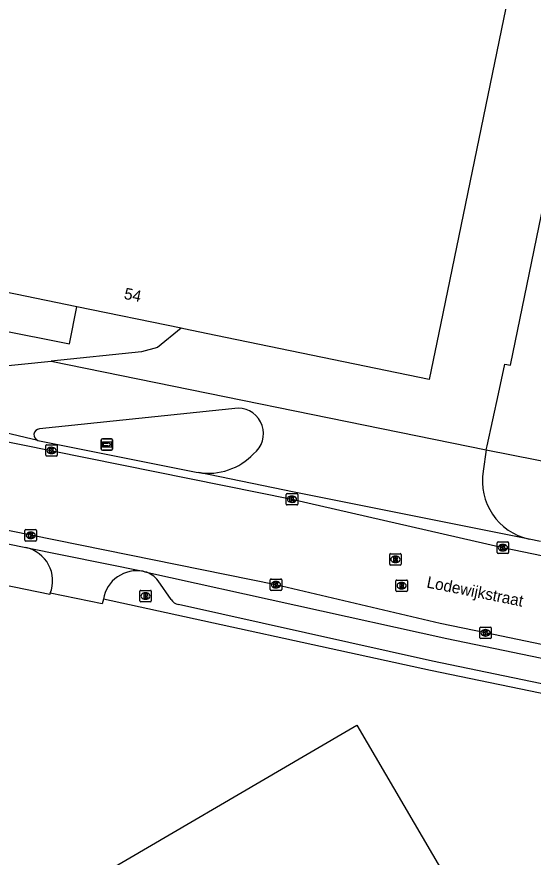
# Model space of a CAD drawing. Extents: x 157692 to 159670, y 381454 to 383289.
# Drawn here: x 159190.2 to 159235.3, y 382766.5 to 382840 of the extents above; entities that cross this region are included whole.
import ezdxf

# ---------------------------------------------------------------- set-up
doc = ezdxf.new("R2010")
doc.units = 0
for name, color, linetype in [('IMGEO_Brandkraan', 7, 'Continuous'), ('IMGEO_Kolk', 7, 'Continuous'), ('IMGEO_Openbare_ruimte_label', 7, 'Continuous'), ('IMGEO_Pand', 7, 'Continuous'), ('IMGEO_Pand_nummerreeks', 7, 'Continuous'), ('IMGEO_Rijbaan_lokaal_open', 7, 'Continuous'), ('IMGEO_Rioolput', 7, 'Continuous'), ('IMGEO_Voetpad_open', 7, 'Continuous'), ('IMGEO_Wegwijzer', 7, 'Continuous')]:
    doc.layers.add(name, color=color, linetype=linetype)

msp = doc.modelspace()

# ---------------------------------------------------------------- linework, layer by layer
at = {"layer": 'IMGEO_Brandkraan'}
for p, q in [((159201, 382789.868), (159201.852, 382789.868)), ((159200.925, 382788.942), (159200.925, 382789.794)), ((159201.413, 382789.648), (159201.438, 382789.648)), ((159201.926, 382789.794), (159201.926, 382788.942)), ((159201.852, 382788.868), (159201, 382788.868)), ((159201.436, 382789.088), (159201.411, 382789.088))]:
    msp.add_line(p, q, dxfattribs=at)
for points in [[(159201, 382789.868), (159201.852, 382789.868)], [(159200.925, 382788.942), (159200.925, 382789.794)], [(159201.273, 382789.568), (159201.273, 382789.168), (159201.486, 382789.168)], [(159201.504, 382789.568), (159201.273, 382789.568)], [(159201.452, 382789.487), (159201.398, 382789.487), (159201.398, 382789.411)], [(159201.398, 382789.411), (159201.451, 382789.411)], [(159201.46, 382789.335), (159201.398, 382789.335), (159201.398, 382789.254)], [(159201.398, 382789.254), (159201.46, 382789.254)], [(159201.926, 382789.794), (159201.926, 382788.942)], [(159201.852, 382788.868), (159201, 382788.868)]]:
    msp.add_lwpolyline(points, dxfattribs=at)
for centre, radius, start, end in [((159201.002, 382789.792), 0.0765, 91.55205, 178.44795), ((159201.002, 382789.792), 0.0765, 91.55205, 178.44795), ((159201.85, 382789.792), 0.0765, 1.55205, 88.44795), ((159201.85, 382789.792), 0.0765, 1.55205, 88.44795), ((159201.453, 382789.449), 0.0379, 267.82845, 90.93552), ((159201.461, 382789.294), 0.0404, 269.87594, 90.50774), ((159201.492, 382789.419), 0.251, 268.66757, 293.53466), ((159201.508, 382789.423), 0.145, 59.4692, 91.53667), ((159201.533, 382789.47), 0.0922, 285.51372, 58.15012), ((159201.538, 382789.278), 0.105, 301.31148, 78.98903), ((159201.002, 382788.944), 0.0765, 181.55205, 268.44795), ((159201.002, 382788.944), 0.0765, 181.55205, 268.44795), ((159201.85, 382788.944), 0.0765, 271.55205, 358.44795), ((159201.85, 382788.944), 0.0765, 271.55205, 358.44795)]:
    msp.add_arc(centre, radius, start, end, dxfattribs=at)
for centre, major_axis, ratio, start_param, end_param in [((159201.412, 382789.368), (-0.387, 0.002), 0.722429, 4.712389, 7.853982), ((159201.437, 382789.368), (-0.39, 0.002), 0.717154, 1.570796, 4.712389)]:
    msp.add_ellipse(centre, major_axis=major_axis, ratio=ratio, start_param=start_param, end_param=end_param, dxfattribs=at)
at = {"layer": 'IMGEO_Kolk'}
for p, q in [((159192.714, 382801.67), (159192.714, 382802.522)), ((159192.789, 382802.596), (159193.641, 382802.596)), ((159193.202, 382802.376), (159193.227, 382802.376)), ((159193.715, 382802.522), (159193.715, 382801.67)), ((159193.641, 382801.596), (159192.789, 382801.596)), ((159193.225, 382801.816), (159193.2, 382801.816)), ((159213.711, 382797.406), (159213.711, 382798.258)), ((159213.786, 382798.332), (159214.638, 382798.332)), ((159214.199, 382798.112), (159214.224, 382798.112)), ((159214.712, 382798.258), (159214.712, 382797.406)), ((159214.638, 382797.332), (159213.786, 382797.332)), ((159214.222, 382797.552), (159214.197, 382797.552)), ((159190.895, 382794.253), (159190.895, 382795.105)), ((159190.97, 382795.179), (159191.822, 382795.179)), ((159191.896, 382795.105), (159191.896, 382794.253)), ((159191.406, 382794.399), (159191.381, 382794.399)), ((159191.383, 382794.959), (159191.408, 382794.959)), ((159191.822, 382794.179), (159190.97, 382794.179)), ((159232.134, 382793.174), (159232.134, 382794.026)), ((159232.209, 382794.1), (159233.061, 382794.1)), ((159232.622, 382793.88), (159232.647, 382793.88)), ((159233.135, 382794.026), (159233.135, 382793.174)), ((159233.061, 382793.1), (159232.209, 382793.1)), ((159232.645, 382793.32), (159232.62, 382793.32)), ((159212.313, 382789.934), (159212.313, 382790.786)), ((159212.388, 382790.86), (159213.24, 382790.86)), ((159212.801, 382790.64), (159212.826, 382790.64)), ((159213.314, 382790.786), (159213.314, 382789.934)), ((159213.24, 382789.86), (159212.388, 382789.86)), ((159212.824, 382790.08), (159212.799, 382790.08)), ((159230.622, 382785.731), (159230.622, 382786.583)), ((159230.697, 382786.657), (159231.549, 382786.657)), ((159231.11, 382786.437), (159231.135, 382786.437)), ((159231.623, 382786.583), (159231.623, 382785.731)), ((159231.549, 382785.657), (159230.697, 382785.657)), ((159231.133, 382785.877), (159231.108, 382785.877))]:
    msp.add_line(p, q, dxfattribs=at)
for points in [[(159192.714, 382801.67), (159192.714, 382802.522)], [(159192.789, 382802.596), (159193.641, 382802.596)], [(159193.715, 382802.522), (159193.715, 382801.67)], [(159193.641, 382801.596), (159192.789, 382801.596)], [(159193.035, 382802.296), (159193.158, 382802.296), (159193.158, 382802.145), (159193.288, 382802.296), (159193.452, 382802.296), (159193.306, 382802.145), (159193.459, 382801.896), (159193.307, 382801.896), (159193.222, 382802.06), (159193.158, 382801.993), (159193.158, 382801.896), (159193.035, 382801.896), (159193.035, 382802.296)], [(159213.711, 382797.406), (159213.711, 382798.258)], [(159213.786, 382798.332), (159214.638, 382798.332)], [(159214.032, 382798.032), (159214.155, 382798.032), (159214.155, 382797.881), (159214.285, 382798.032), (159214.449, 382798.032), (159214.303, 382797.881), (159214.456, 382797.632), (159214.304, 382797.632), (159214.219, 382797.796), (159214.155, 382797.729), (159214.155, 382797.632), (159214.032, 382797.632), (159214.032, 382798.032)], [(159214.712, 382798.258), (159214.712, 382797.406)], [(159214.638, 382797.332), (159213.786, 382797.332)], [(159190.895, 382794.253), (159190.895, 382795.105)], [(159190.97, 382795.179), (159191.822, 382795.179)], [(159191.896, 382795.105), (159191.896, 382794.253)], [(159191.216, 382794.879), (159191.339, 382794.879), (159191.339, 382794.728), (159191.469, 382794.879), (159191.633, 382794.879), (159191.487, 382794.728), (159191.64, 382794.479), (159191.488, 382794.479), (159191.403, 382794.643), (159191.339, 382794.576), (159191.339, 382794.479), (159191.216, 382794.479), (159191.216, 382794.879)], [(159191.822, 382794.179), (159190.97, 382794.179)], [(159232.134, 382793.174), (159232.134, 382794.026)], [(159232.209, 382794.1), (159233.061, 382794.1)], [(159232.455, 382793.8), (159232.578, 382793.8), (159232.578, 382793.649), (159232.708, 382793.8), (159232.872, 382793.8), (159232.726, 382793.649), (159232.879, 382793.4), (159232.727, 382793.4), (159232.642, 382793.564), (159232.578, 382793.497), (159232.578, 382793.4), (159232.455, 382793.4), (159232.455, 382793.8)], [(159233.135, 382794.026), (159233.135, 382793.174)], [(159233.061, 382793.1), (159232.209, 382793.1)], [(159212.313, 382789.934), (159212.313, 382790.786)], [(159212.388, 382790.86), (159213.24, 382790.86)], [(159213.314, 382790.786), (159213.314, 382789.934)], [(159213.24, 382789.86), (159212.388, 382789.86)], [(159212.634, 382790.56), (159212.757, 382790.56), (159212.757, 382790.409), (159212.887, 382790.56), (159213.051, 382790.56), (159212.905, 382790.409), (159213.058, 382790.16), (159212.906, 382790.16), (159212.821, 382790.324), (159212.757, 382790.257), (159212.757, 382790.16), (159212.634, 382790.16), (159212.634, 382790.56)], [(159230.622, 382785.731), (159230.622, 382786.583)], [(159230.697, 382786.657), (159231.549, 382786.657)], [(159230.943, 382786.357), (159231.066, 382786.357), (159231.066, 382786.206), (159231.196, 382786.357), (159231.36, 382786.357), (159231.214, 382786.206), (159231.367, 382785.957), (159231.215, 382785.957), (159231.13, 382786.121), (159231.066, 382786.054), (159231.066, 382785.957), (159230.943, 382785.957), (159230.943, 382786.357)], [(159231.623, 382786.583), (159231.623, 382785.731)], [(159231.549, 382785.657), (159230.697, 382785.657)]]:
    msp.add_lwpolyline(points, dxfattribs=at)
for centre, start, end in [((159192.791, 382802.52), 91.55205, 178.44795), ((159192.791, 382802.52), 91.55205, 178.44795), ((159193.639, 382802.52), 1.55205, 88.44795), ((159193.639, 382802.52), 1.55205, 88.44795), ((159192.791, 382801.672), 181.55205, 268.44795), ((159192.791, 382801.672), 181.55205, 268.44795), ((159193.639, 382801.672), 271.55205, 358.44795), ((159193.639, 382801.672), 271.55205, 358.44795), ((159213.788, 382798.256), 91.55205, 178.44795), ((159213.788, 382798.256), 91.55205, 178.44795), ((159214.636, 382798.256), 1.55205, 88.44795), ((159214.636, 382798.256), 1.55205, 88.44795), ((159213.788, 382797.408), 181.55205, 268.44795), ((159213.788, 382797.408), 181.55205, 268.44795), ((159214.636, 382797.408), 271.55205, 358.44795), ((159214.636, 382797.408), 271.55205, 358.44795), ((159190.972, 382795.103), 91.55205, 178.44795), ((159190.972, 382795.103), 91.55205, 178.44795), ((159191.82, 382795.103), 1.55205, 88.44795), ((159191.82, 382795.103), 1.55205, 88.44795), ((159190.972, 382794.255), 181.55205, 268.44795), ((159190.972, 382794.255), 181.55205, 268.44795), ((159191.82, 382794.255), 271.55205, 358.44795), ((159191.82, 382794.255), 271.55205, 358.44795), ((159232.211, 382794.024), 91.55205, 178.44795), ((159232.211, 382794.024), 91.55205, 178.44795), ((159233.059, 382794.024), 1.55205, 88.44795), ((159233.059, 382794.024), 1.55205, 88.44795), ((159232.211, 382793.176), 181.55205, 268.44795), ((159232.211, 382793.176), 181.55205, 268.44795), ((159233.059, 382793.176), 271.55205, 358.44795), ((159233.059, 382793.176), 271.55205, 358.44795), ((159212.39, 382790.784), 91.55205, 178.44795), ((159212.39, 382790.784), 91.55205, 178.44795), ((159213.238, 382790.784), 1.55205, 88.44795), ((159213.238, 382790.784), 1.55205, 88.44795), ((159212.39, 382789.936), 181.55205, 268.44795), ((159212.39, 382789.936), 181.55205, 268.44795), ((159213.238, 382789.936), 271.55205, 358.44795), ((159213.238, 382789.936), 271.55205, 358.44795), ((159230.699, 382786.581), 91.55205, 178.44795), ((159230.699, 382786.581), 91.55205, 178.44795), ((159231.547, 382786.581), 1.55205, 88.44795), ((159231.547, 382786.581), 1.55205, 88.44795), ((159230.699, 382785.733), 181.55205, 268.44795), ((159230.699, 382785.733), 181.55205, 268.44795), ((159231.547, 382785.733), 271.55205, 358.44795), ((159231.547, 382785.733), 271.55205, 358.44795)]:
    msp.add_arc(centre, 0.0765, start, end, dxfattribs=at)
for centre, major_axis, ratio, start_param, end_param in [((159193.201, 382802.096), (-0.387, 0.002), 0.722429, 4.712389, 7.853982), ((159193.226, 382802.096), (-0.39, 0.002), 0.717154, 1.570796, 4.712389), ((159214.198, 382797.832), (-0.387, 0.002), 0.722429, 4.712389, 7.853982), ((159214.223, 382797.832), (-0.39, 0.002), 0.717154, 1.570796, 4.712389), ((159191.382, 382794.679), (-0.387, 0.002), 0.722429, 4.712389, 7.853982), ((159191.407, 382794.679), (-0.39, 0.002), 0.717154, 1.570796, 4.712389), ((159232.621, 382793.6), (-0.387, 0.002), 0.722429, 4.712389, 7.853982), ((159232.646, 382793.6), (-0.39, 0.002), 0.717154, 1.570796, 4.712389), ((159212.8, 382790.36), (-0.387, 0.002), 0.722429, 4.712389, 7.853982), ((159212.825, 382790.36), (-0.39, 0.002), 0.717154, 1.570796, 4.712389), ((159231.109, 382786.157), (-0.387, 0.002), 0.722429, 4.712389, 7.853982), ((159231.134, 382786.157), (-0.39, 0.002), 0.717154, 1.570796, 4.712389)]:
    msp.add_ellipse(centre, major_axis=major_axis, ratio=ratio, start_param=start_param, end_param=end_param, dxfattribs=at)
at = {"layer": 'IMGEO_Pand'}
for points in [[(159186.775, 382885.305), (159190.367, 382885.19), (159190.225, 382884.484), (159189.863, 382882.679), (159202.325, 382880.105), (159202.615, 382881.618), (159208.534, 382881.46), (159208.012, 382878.931), (159220.491, 382876.353), (159220.8, 382877.756), (159226.722, 382877.688), (159226.203, 382875.174), (159232.611, 382873.85), (159234.651, 382849.296), (159227.207, 382813.206), (159226.197, 382808.309), (159207.572, 382812.152), (159204.778, 382812.728), (159204.538, 382812.778)], [(159231.186, 382802.159), (159231.261, 382802.503), (159232.248, 382807.046), (159232.812, 382809.643), (159233.291, 382809.557), (159239.291, 382838.713), (159258.496, 382834.723)], [(159195.431, 382814.657), (159169.597, 382819.987), (159170.401, 382823.886), (159171, 382826.79), (159166.008, 382827.82)], [(159204.538, 382812.778), (159195.431, 382814.657)], [(159231.186, 382802.159), (159237.819, 382800.84)], [(159247.662, 382720.692), (159229.917, 382710.306), (159206.686, 382750), (159197.804, 382765.177), (159215.549, 382775.563), (159219.864, 382778.088), (159236.302, 382750), (159251.977, 382723.217), (159247.662, 382720.692)]]:
    msp.add_lwpolyline(points, dxfattribs=at)
at = {"layer": 'IMGEO_Rijbaan_lokaal_open'}
for points in [[(159157.677, 382809.268), (159214.213, 382797.832), (159232.635, 382793.6), (159251.348, 382789.727), (159267.897, 382785.971)], [(159265.922, 382778.61), (159249.698, 382782.295), (159231.122, 382786.156), (159227.146, 382786.964), (159212.814, 382790.358), (159191.396, 382794.678), (159172.516, 382798.525), (159154.207, 382802.251), (159142.303, 382804.672)]]:
    msp.add_lwpolyline(points, dxfattribs=at)
at = {"layer": 'IMGEO_Rioolput'}
for p, q in [((159222.749, 382792.148), (159222.749, 382793)), ((159222.824, 382793.074), (159223.676, 382793.074)), ((159223.237, 382792.854), (159223.262, 382792.854)), ((159223.75, 382793), (159223.75, 382792.148)), ((159223.676, 382792.074), (159222.824, 382792.074)), ((159223.26, 382792.294), (159223.235, 382792.294)), ((159223.291, 382789.846), (159223.291, 382790.698)), ((159223.366, 382790.772), (159224.218, 382790.772)), ((159224.292, 382790.698), (159224.292, 382789.846)), ((159223.802, 382789.992), (159223.777, 382789.992)), ((159223.779, 382790.552), (159223.804, 382790.552)), ((159224.218, 382789.772), (159223.366, 382789.772))]:
    msp.add_line(p, q, dxfattribs=at)
for points in [[(159222.749, 382792.148), (159222.749, 382793)], [(159222.824, 382793.074), (159223.676, 382793.074)], [(159223.75, 382793), (159223.75, 382792.148)], [(159223.676, 382792.074), (159222.824, 382792.074)], [(159223.338, 382792.772), (159223.086, 382792.774), (159223.086, 382792.374)], [(159223.086, 382792.374), (159223.21, 382792.374), (159223.21, 382792.536), (159223.221, 382792.536)], [(159223.264, 382792.693), (159223.21, 382792.693), (159223.21, 382792.612)], [(159223.21, 382792.612), (159223.262, 382792.612)], [(159223.268, 382792.507), (159223.339, 382792.374), (159223.479, 382792.374), (159223.414, 382792.5)], [(159223.291, 382789.846), (159223.291, 382790.698)], [(159223.366, 382790.772), (159224.218, 382790.772)], [(159224.292, 382790.698), (159224.292, 382789.846)], [(159223.88, 382790.47), (159223.628, 382790.472), (159223.628, 382790.072)], [(159223.628, 382790.072), (159223.752, 382790.072), (159223.752, 382790.234), (159223.763, 382790.234)], [(159223.806, 382790.391), (159223.752, 382790.391), (159223.752, 382790.31)], [(159223.752, 382790.31), (159223.804, 382790.31)], [(159223.81, 382790.205), (159223.881, 382790.072), (159224.021, 382790.072), (159223.956, 382790.198)], [(159224.218, 382789.772), (159223.366, 382789.772)]]:
    msp.add_lwpolyline(points, dxfattribs=at)
for centre, radius, start, end in [((159222.826, 382792.998), 0.0765, 91.55205, 178.44795), ((159222.826, 382792.998), 0.0765, 91.55205, 178.44795), ((159223.674, 382792.998), 0.0765, 1.55205, 88.44795), ((159223.674, 382792.998), 0.0765, 1.55205, 88.44795), ((159222.826, 382792.15), 0.0765, 181.55205, 268.44795), ((159222.826, 382792.15), 0.0765, 181.55205, 268.44795), ((159223.22, 382792.483), 0.0533, 26.02933, 88.69889), ((159223.246, 382792.801), 0.19, 274.7715, 282.96867), ((159223.27, 382792.597), 0.0964, 77.00612, 93.18647), ((159223.284, 382792.654), 0.0378, 276.66336, 79.67722), ((159223.337, 382792.662), 0.109, 350.36119, 89.41601), ((159223.335, 382792.662), 0.112, 277.58423, 350.98172), ((159223.319, 382792.447), 0.108, 29.51342, 73.79051), ((159223.674, 382792.15), 0.0765, 271.55205, 358.44795), ((159223.674, 382792.15), 0.0765, 271.55205, 358.44795), ((159223.368, 382790.696), 0.0765, 91.55205, 178.44795), ((159223.368, 382790.696), 0.0765, 91.55205, 178.44795), ((159224.216, 382790.696), 0.0765, 1.55205, 88.44795), ((159224.216, 382790.696), 0.0765, 1.55205, 88.44795), ((159223.368, 382789.848), 0.0765, 181.55205, 268.44795), ((159223.368, 382789.848), 0.0765, 181.55205, 268.44795), ((159223.762, 382790.181), 0.0533, 26.02933, 88.69889), ((159223.788, 382790.499), 0.19, 274.7715, 282.96867), ((159223.812, 382790.295), 0.0964, 77.00612, 93.18647), ((159223.826, 382790.352), 0.0378, 276.66336, 79.67722), ((159223.879, 382790.36), 0.109, 350.36119, 89.41601), ((159223.877, 382790.36), 0.112, 277.58423, 350.98172), ((159223.861, 382790.145), 0.108, 29.51342, 73.79051), ((159224.216, 382789.848), 0.0765, 271.55205, 358.44795), ((159224.216, 382789.848), 0.0765, 271.55205, 358.44795)]:
    msp.add_arc(centre, radius, start, end, dxfattribs=at)
for centre, major_axis, ratio, start_param, end_param in [((159223.236, 382792.574), (-0.387, 0.002), 0.722429, 4.712389, 7.853982), ((159223.261, 382792.574), (-0.39, 0.002), 0.717154, 1.570796, 4.712389), ((159223.778, 382790.272), (-0.387, 0.002), 0.722429, 4.712389, 7.853982), ((159223.803, 382790.272), (-0.39, 0.002), 0.717154, 1.570796, 4.712389)]:
    msp.add_ellipse(centre, major_axis=major_axis, ratio=ratio, start_param=start_param, end_param=end_param, dxfattribs=at)
at = {"layer": 'IMGEO_Voetpad_open'}
for points in [[(159166.008, 382827.82), (159163.889, 382817.549), (159194.779, 382811.406), (159195.431, 382814.657)], [(159204.538, 382812.778), (159202.484, 382811.092), (159201.069, 382810.709), (159193.181, 382809.902)], [(159178.487, 382808.398), (159193.181, 382809.902)], [(159193.181, 382809.902), (159231.186, 382802.159)], [(159192.033, 382802.977), (159175.528, 382806.858)], [(159209.515, 382805.784), (159192.155, 382803.971)], [(159192.033, 382802.977), (159205.836, 382800.197), (159206.067, 382800.157)], [(159231.186, 382802.159), (159230.917, 382800.295)], [(159234.921, 382794.343), (159214.41, 382798.462), (159206.067, 382800.157)], [(159185.945, 382794.62), (159190.971, 382793.6)], [(159235.913, 382794.142), (159234.921, 382794.343)], [(159190.971, 382793.6), (159201.221, 382791.532)], [(159193.104, 382789.617), (159193.073, 382789.513), (159182.409, 382791.686)], [(159201.221, 382791.532), (159201.373, 382791.498)], [(159201.373, 382791.498), (159227.738, 382785.666), (159244.185, 382782.262), (159259.69, 382778.869), (159263.006, 382778.107), (159263.202, 382778.062), (159266.79, 382777.169)], [(159203.654, 382789.058), (159202.516, 382790.702)], [(159197.741, 382789.11), (159197.632, 382788.694), (159193.104, 382789.617)], [(159265.951, 382774.254), (159262.434, 382775.1), (159258.94, 382775.934), (159243.642, 382779.274), (159226.323, 382782.851), (159197.741, 382789.11)], [(159259.176, 382776.721), (159243.762, 382780.102), (159226.482, 382783.693), (159204.294, 382788.634)]]:
    msp.add_lwpolyline(points, dxfattribs=at)
for centre, radius, start, end in [((159209.512, 382803.567), 2.217, 307.61702, 89.91784), ((159192.183, 382803.463), 0.509, 93.14352, 252.86192), ((159206.892, 382805.549), 5.455, 261.29773, 316.74318), ((159236.053, 382799.427), 5.209, 170.40904, 257.44959), ((159190.35, 382790.705), 2.961, 338.45189, 77.88852), ((159200.672, 382788.61), 2.973, 79.3564, 170.31766), ((159200.862, 382789.546), 2.018, 34.95588, 75.33641), ((159204.537, 382789.696), 1.089, 215.83706, 257.11399)]:
    msp.add_arc(centre, radius, start, end, dxfattribs=at)
at = {"layer": 'IMGEO_Wegwijzer'}
for p, q in [((159197.659, 382803.119), (159198.449, 382803.119)), ((159198.449, 382803.119), (159197.659, 382803.119)), ((159197.559, 382802.219), (159197.559, 382803.019)), ((159197.559, 382803.019), (159197.559, 382802.219)), ((159198.549, 382803.019), (159198.549, 382802.219)), ((159198.549, 382802.219), (159198.549, 382803.019)), ((159198.449, 382802.119), (159197.659, 382802.119)), ((159197.659, 382802.119), (159198.449, 382802.119))]:
    msp.add_line(p, q, dxfattribs=at)
for points in [[(159197.66, 382802.851), (159198.448, 382802.851), (159198.448, 382802.387), (159197.66, 382802.387), (159197.66, 382802.851)], [(159197.725, 382802.703), (159197.725, 382802.619), (159197.725, 382802.535), (159198.136, 382802.535), (159198.136, 382802.452), (159198.383, 382802.619), (159198.136, 382802.786), (159198.136, 382802.703), (159197.725, 382802.703)]]:
    msp.add_lwpolyline(points, dxfattribs=at)
for centre, start, end in [((159197.659, 382803.019), 90, 180), ((159197.659, 382803.019), 90, 180), ((159198.449, 382803.019), 0, 90), ((159198.449, 382803.019), 360, 90), ((159197.659, 382802.219), 180, 270), ((159197.659, 382802.219), 180, 270), ((159198.449, 382802.219), 270, 0), ((159198.449, 382802.219), 270, 0)]:
    msp.add_arc(centre, 0.1, start, end, dxfattribs=at)

# ---------------------------------------------------------------- texts
at = {"layer": 'IMGEO_Openbare_ruimte_label'}
msp.add_text('Lodewijkstraat', height=1, rotation=348.63386, dxfattribs=at).set_placement((159225.919, 382790.126))
at = {"layer": 'IMGEO_Pand_nummerreeks'}
msp.add_text('54', height=1, rotation=348.13977, dxfattribs=at).set_placement((159199.483, 382815.355))

doc.saveas('drawing.dxf')
